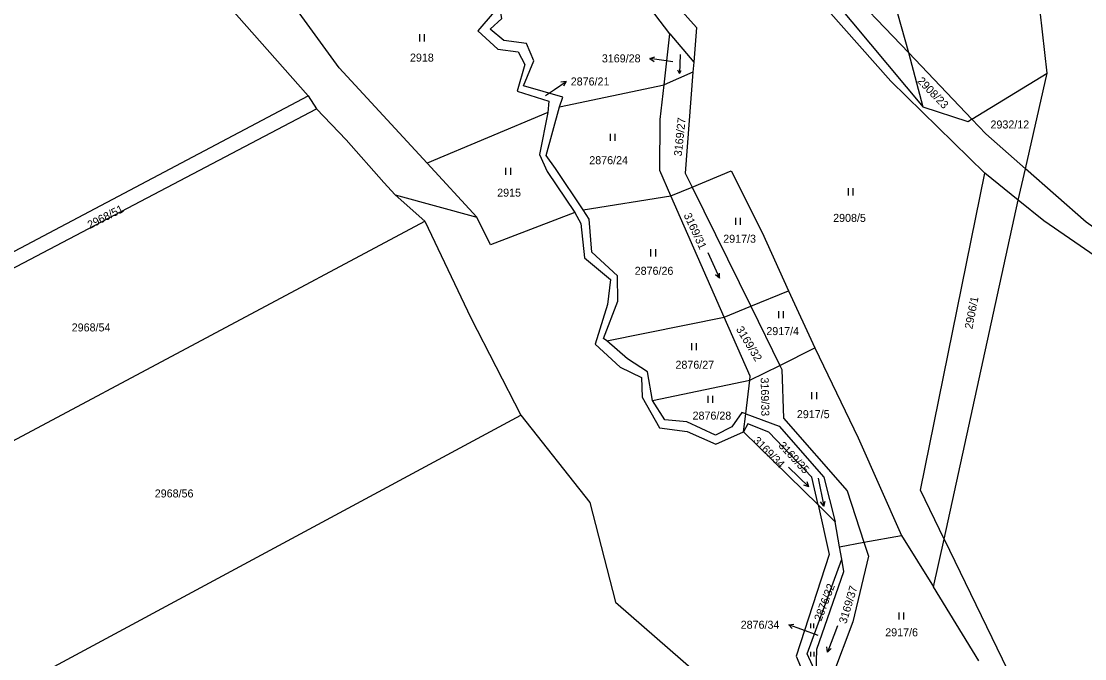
# Model space of a CAD drawing. Extents: x -755528 to -748832, y -1118122 to -1111095.
# Drawn here: x -754304.9 to -754079.1, y -1114231.2 to -1114095.9 of the extents above; entities that cross this region are included whole.
import ezdxf

# ---------------------------------------------------------------- set-up
doc = ezdxf.new("R2010")
doc.units = 0
for name, color, linetype in [('DZ_DO_PUPFL', 7, 'Continuous'), ('DZ_NAD_ZPF', 7, 'Continuous'), ('legenda barvy', 7, 'Continuous'), ('TZ_UMVŽST', 7, 'Continuous')]:
    doc.layers.add(name, color=color, linetype=linetype)

msp = doc.modelspace()

# ---------------------------------------------------------------- linework, layer by layer
at = {"layer": 'DZ_NAD_ZPF'}
for p, q in [((-754087.11, -1114106.92), (-754088.55, -1114093.73)), ((-754168.44, -1114109.35), (-754167.2, -1114098.53)), ((-754167.2, -1114098.53), (-754162.14, -1114104.59)), ((-754103.08, -1114116.7), (-754116.48, -1114102.61)), ((-754113.46, -1114114.09), (-754116.48, -1114102.61)), ((-754162.14, -1114104.59), (-754162.3, -1114106.68)), ((-754162.3, -1114106.68), (-754168.44, -1114109.35)), ((-754103.08, -1114116.7), (-754087.11, -1114106.92)), ((-754091.71, -1114127.19), (-754087.11, -1114106.92)), ((-754190.62, -1114114.05), (-754168.44, -1114109.35)), ((-754369.27, -1114177.97), (-754244.03, -1114111.7)), ((-754244.03, -1114111.7), (-754242.27, -1114114.46)), ((-754367.97, -1114180.55), (-754242.27, -1114114.46)), ((-754193.1, -1114115.27), (-754218.77, -1114126.01)), ((-754208.18, -1114137.47), (-754218.77, -1114126.01)), ((-754093.22, -1114133.86), (-754100.3, -1114128.12)), ((-754093.22, -1114133.86), (-754091.71, -1114127.19)), ((-754225.54, -1114132.73), (-754208.18, -1114137.47)), ((-754225.54, -1114132.73), (-754219.21, -1114138.3)), ((-754185.59, -1114135.89), (-754167.01, -1114132.95)), ((-754167.01, -1114132.95), (-754162.48, -1114131.08)), ((-754155.67, -1114158.7), (-754167.01, -1114132.95)), ((-754162.48, -1114131.08), (-754150.05, -1114156.4)), ((-754108.98, -1114205.82), (-754093.22, -1114133.86)), ((-754205.3, -1114143.34), (-754208.18, -1114137.47)), ((-754187.36, -1114136.45), (-754205.3, -1114143.34)), ((-754352.59, -1114209.41), (-754219.21, -1114138.3)), ((-754150.05, -1114156.4), (-754141.99, -1114153.11)), ((-754141.99, -1114153.11), (-754136.43, -1114165.22)), ((-754155.67, -1114158.7), (-754150.05, -1114156.4)), ((-754150.05, -1114156.4), (-754143.89, -1114168.94)), ((-754180.63, -1114163.75), (-754155.67, -1114158.7)), ((-754143.89, -1114168.94), (-754136.43, -1114165.22)), ((-754150.25, -1114172.1), (-754143.89, -1114168.94)), ((-754170.9, -1114176.36), (-754150.25, -1114172.1)), ((-754151.11, -1114179.23), (-754150.25, -1114172.1)), ((-754330.63, -1114250.42), (-754198.85, -1114179.51)), ((-754151.57, -1114183.02), (-754151.11, -1114179.23)), ((-754135.75, -1114198.57), (-754151.57, -1114183.02)), ((-754132.12, -1114202.14), (-754135.75, -1114198.57)), ((-754131.18, -1114207.42), (-754132.12, -1114202.14)), ((-754126, -1114206.49), (-754118, -1114205.06)), ((-754118, -1114205.06), (-754111.21, -1114215.97)), ((-754131.18, -1114207.42), (-754126, -1114206.49)), ((-754130.72, -1114210.04), (-754131.18, -1114207.42)), ((-754111.21, -1114215.97), (-754108.98, -1114205.82)), ((-754101.58, -1114231.65), (-754111.21, -1114215.97))]:
    msp.add_line(p, q, dxfattribs=at)
for points in [[(-754116.48, -1114102.61), (-754123.48, -1114077.66), (-754132.04, -1114047.82)], [(-754116.48, -1114102.61), (-754131.66, -1114086.65), (-754163.43, -1114050.7)], [(-754265.87, -1114060.4), (-754264.1, -1114088.9), (-754244.03, -1114111.7)], [(-754166.63, -1114060.81), (-754158.51, -1114060.11), (-754113.46, -1114114.09)], [(-754100.3, -1114128.12), (-754120.26, -1114108.63), (-754140.25, -1114086.01), (-754165.09, -1114061.97), (-754166.63, -1114060.81)], [(-754187.12, -1114062.98), (-754179.33, -1114077.31), (-754161.57, -1114097.18), (-754162.14, -1114104.59)], [(-754167.2, -1114098.53), (-754182.93, -1114077.93), (-754186.05, -1114073.02)], [(-754190.62, -1114114.05), (-754189.96, -1114112.02), (-754198.28, -1114109.63), (-754196.12, -1114104.32), (-754197.62, -1114100.64), (-754202.44, -1114099.98), (-754205.36, -1114097.55), (-754202.87, -1114095.32), (-754203.76, -1114090.47), (-754204.36, -1114088.35), (-754210.92, -1114090.38), (-754212.95, -1114086.67), (-754213.4, -1114082.24), (-754210.14, -1114080.45), (-754210.68, -1114078.71)], [(-754215.05, -1114080.73), (-754214.85, -1114087.87), (-754212.07, -1114092.28), (-754205.62, -1114090.24), (-754205.26, -1114091.17), (-754204.54, -1114093.92), (-754208, -1114097.94), (-754203.75, -1114101.83), (-754199.39, -1114102.37), (-754197.98, -1114105.1), (-754199.67, -1114110.73), (-754192.92, -1114112.88), (-754193.1, -1114115.27)], [(-754218.77, -1114126.01), (-754237.42, -1114105.81), (-754245.9, -1114094.07), (-754246.56, -1114092.91)], [(-754162.3, -1114106.68), (-754163.95, -1114128.1), (-754162.48, -1114131.08)], [(-754167.01, -1114132.95), (-754169.37, -1114127.59), (-754169.29, -1114116.77), (-754168.44, -1114109.35)], [(-754242.27, -1114114.46), (-754235.96, -1114121.09), (-754227.97, -1114130.14), (-754225.54, -1114132.73)], [(-754185.59, -1114135.89), (-754191.51, -1114127.15), (-754193.49, -1114124.4), (-754190.62, -1114114.05)], [(-754103.08, -1114116.7), (-754103.9, -1114117.22), (-754113.46, -1114114.09)], [(-754193.1, -1114115.27), (-754194.89, -1114124.19), (-754193.28, -1114127.78), (-754187.36, -1114136.45)], [(-754091.71, -1114127.19), (-754100.11, -1114119.82), (-754103.08, -1114116.7)], [(-754162.48, -1114131.08), (-754154.17, -1114127.65), (-754147.62, -1114140.7), (-754141.99, -1114153.11)], [(-754108.98, -1114205.82), (-754114.02, -1114195.42), (-754100.3, -1114128.12)], [(-754035.66, -1114168.37), (-754051.47, -1114157.88), (-754078.81, -1114138.51), (-754091.71, -1114127.19)], [(-754036.72, -1114172.95), (-754053.98, -1114161.51), (-754087.81, -1114138.24), (-754093.22, -1114133.86)], [(-754187.36, -1114136.45), (-754186.1, -1114138.84), (-754185.35, -1114146.09), (-754179.8, -1114150.68), (-754180.45, -1114156), (-754183.1, -1114164.4), (-754177.76, -1114169.33), (-754173.24, -1114171.54), (-754173.09, -1114175.71), (-754169.4, -1114182.18), (-754163.56, -1114182.94), (-754157.42, -1114185.64), (-754151.57, -1114183.02)], [(-754180.63, -1114163.75), (-754181.31, -1114163.21), (-754178.28, -1114155.29), (-754178.35, -1114149.94), (-754183.76, -1114144.93), (-754184.36, -1114137.91), (-754185.59, -1114135.89)], [(-754219.21, -1114138.3), (-754209.46, -1114158.87), (-754198.85, -1114179.51)], [(-754150.25, -1114172.1), (-754150.15, -1114171.23), (-754155.67, -1114158.7)], [(-754170.9, -1114176.36), (-754171.93, -1114170.29), (-754176.21, -1114167.53), (-754180.63, -1114163.75)], [(-754136.43, -1114165.22), (-754127.25, -1114184.33), (-754118, -1114205.06)], [(-754143.89, -1114168.94), (-754143.47, -1114169.8), (-754143.05, -1114180.16), (-754129.57, -1114195.6), (-754126, -1114206.49)], [(-754151.11, -1114179.23), (-754151.96, -1114178.92), (-754154.03, -1114181.96), (-754157.55, -1114183.73), (-754163.59, -1114180.95), (-754168.28, -1114180.53), (-754170.9, -1114176.36)], [(-754198.85, -1114179.51), (-754184.23, -1114198.03), (-754178.73, -1114219.2), (-754161.66, -1114234.11)], [(-754151.11, -1114179.23), (-754143.98, -1114181.84), (-754134.51, -1114192.65), (-754132.12, -1114202.14)], [(-754135.75, -1114198.57), (-754137.07, -1114192.7), (-754146.18, -1114183.1), (-754150.66, -1114181.35), (-754151.57, -1114183.02)], [(-754135.75, -1114198.57), (-754133.39, -1114209.08), (-754140.38, -1114230.64), (-754136.28, -1114240.53)], [(-754126, -1114206.49), (-754125.03, -1114209.47), (-754128.37, -1114223.34), (-754132.71, -1114234.86), (-754122.1, -1114241.5)], [(-754108.98, -1114205.82), (-754073.07, -1114279.85), (-754068.29, -1114298.13)], [(-754136.12, -1114234.32), (-754138.05, -1114230.19), (-754130.72, -1114210.04)], [(-754136.12, -1114234.32), (-754135.99, -1114229.21), (-754130.26, -1114212.66), (-754130.72, -1114210.04)]]:
    msp.add_lwpolyline(points, dxfattribs=at)
at = {"layer": 'legenda barvy'}
for p, q in [((-754171.462, -1114103.782), (-754170.4, -1114103.426)), ((-754168.49, -1114104.2), (-754171.462, -1114103.782)), ((-754171.462, -1114103.782), (-754170.54, -1114104.418)), ((-754166.59, -1114104.47), (-754168.49, -1114104.2)), ((-754193.64, -1114111.67), (-754191.74, -1114110.37)), ((-754191.74, -1114110.37), (-754189.252, -1114108.692)), ((-754189.252, -1114108.692), (-754190.362, -1114108.837)), ((-754189.252, -1114108.692), (-754189.802, -1114109.667)), ((-754141.98, -1114223.994), (-754140.868, -1114223.866)), ((-754139.16, -1114225.02), (-754141.98, -1114223.994)), ((-754141.98, -1114223.994), (-754141.21, -1114224.807)), ((-754135.71, -1114226.29), (-754139.16, -1114225.02))]:
    msp.add_line(p, q, dxfattribs=at)
at = {"layer": 'TZ_UMVŽST'}
for p, q in [((-754220.301, -1114100.15), (-754220.301, -1114098.65)), ((-754219.3, -1114100.15), (-754219.3, -1114098.65)), ((-754165.056, -1114102.933), (-754165.196, -1114106.95)), ((-754165.196, -1114106.95), (-754165.509, -1114106.284)), ((-754165.196, -1114106.95), (-754164.838, -1114106.307)), ((-754179.851, -1114121.28), (-754179.851, -1114119.78)), ((-754178.85, -1114121.28), (-754178.85, -1114119.78)), ((-754202.011, -1114128.47), (-754202.011, -1114126.97)), ((-754201.01, -1114128.47), (-754201.01, -1114126.97)), ((-754129.311, -1114132.85), (-754129.311, -1114131.35)), ((-754128.31, -1114132.85), (-754128.31, -1114131.35)), ((-754153.191, -1114139.13), (-754153.191, -1114137.63)), ((-754152.19, -1114139.13), (-754152.19, -1114137.63)), ((-754171.221, -1114145.8), (-754171.221, -1114144.3)), ((-754170.22, -1114145.8), (-754170.22, -1114144.3)), ((-754159.141, -1114144.949), (-754156.701, -1114150.43)), ((-754156.701, -1114150.43), (-754157.556, -1114149.741)), ((-754156.701, -1114150.43), (-754156.64, -1114149.333)), ((-754144.091, -1114158.91), (-754144.091, -1114157.41)), ((-754143.09, -1114158.91), (-754143.09, -1114157.41)), ((-754162.531, -1114165.74), (-754162.531, -1114164.24)), ((-754161.53, -1114165.74), (-754161.53, -1114164.24)), ((-754159.111, -1114176.92), (-754159.111, -1114175.42)), ((-754158.11, -1114176.92), (-754158.11, -1114175.42)), ((-754137.041, -1114176.1), (-754137.041, -1114174.6)), ((-754136.04, -1114176.1), (-754136.04, -1114174.6)), ((-754142.012, -1114190.524), (-754137.696, -1114194.692)), ((-754137.696, -1114194.692), (-754138.05, -1114193.653)), ((-754135.688, -1114192.904), (-754134.543, -1114198.793)), ((-754137.696, -1114194.692), (-754138.747, -1114194.374)), ((-754134.543, -1114198.793), (-754135.221, -1114197.93)), ((-754134.543, -1114198.793), (-754134.237, -1114197.738)), ((-754118.531, -1114222.9), (-754118.531, -1114221.4)), ((-754117.53, -1114222.9), (-754117.53, -1114221.4)), ((-754137.292, -1114224.74), (-754137.292, -1114223.735)), ((-754136.622, -1114224.74), (-754136.622, -1114223.735)), ((-754131.619, -1114224.192), (-754133.769, -1114229.794)), ((-754137.252, -1114230.76), (-754137.252, -1114229.755)), ((-754136.582, -1114230.76), (-754136.582, -1114229.755)), ((-754133.769, -1114229.794), (-754133.887, -1114228.702)), ((-754133.769, -1114229.794), (-754132.951, -1114229.061))]:
    msp.add_line(p, q, dxfattribs=at)

# ---------------------------------------------------------------- texts
at = {"layer": 'DZ_DO_PUPFL'}
for s, p in [('2918', (-754222.4, -1114104.45)), ('3169/28', (-754181.653, -1114104.62)), ('2876/21', (-754188.26, -1114109.52)), ('2932/12', (-754099.13, -1114118.65)), ('2876/24', (-754184.32, -1114126.23)), ('2915', (-754203.88, -1114133.12)), ('2908/5', (-754132.54, -1114138.48)), ('2917/3', (-754155.88, -1114142.9)), ('2876/26', (-754174.68, -1114149.71)), ('2968/54', (-754294.22, -1114161.73)), ('2917/4', (-754146.73, -1114162.51)), ('2876/27', (-754166.02, -1114169.65)), ('2876/28', (-754162.39, -1114180.45)), ('2917/5', (-754140.24, -1114180.14)), ('2968/56', (-754276.59, -1114196.97)), ('2876/34', (-754152.173, -1114224.84)), ('2917/6', (-754121.48, -1114226.45))]:
    msp.add_text(s, height=1.7, dxfattribs=at).set_placement(p)
for s, rotation, p in [('2908/23', 313.999997, (-754114.791, -1114108.7)), ('3169/27', 84, (-754164.694, -1114124.608)), ('2968/51', 27, (-754290.354, -1114140.007)), ('3169/31', 295, (-754164.33, -1114137.029)), ('2906/1', 79, (-754102.985, -1114161.332)), ('3169/32', 301, (-754153.218, -1114161.247)), ('3169/33', 271, (-754147.929, -1114171.524)), ('3169/34', 315, (-754149.651, -1114185.071)), ('3169/35', 313, (-754144.261, -1114186.079)), ('2876/32', 68.999997, (-754135.076, -1114223.364)), ('3169/37', 73, (-754129.757, -1114223.898))]:
    msp.add_text(s, height=1.7, rotation=rotation, dxfattribs=at).set_placement(p)

doc.saveas('drawing.dxf')
